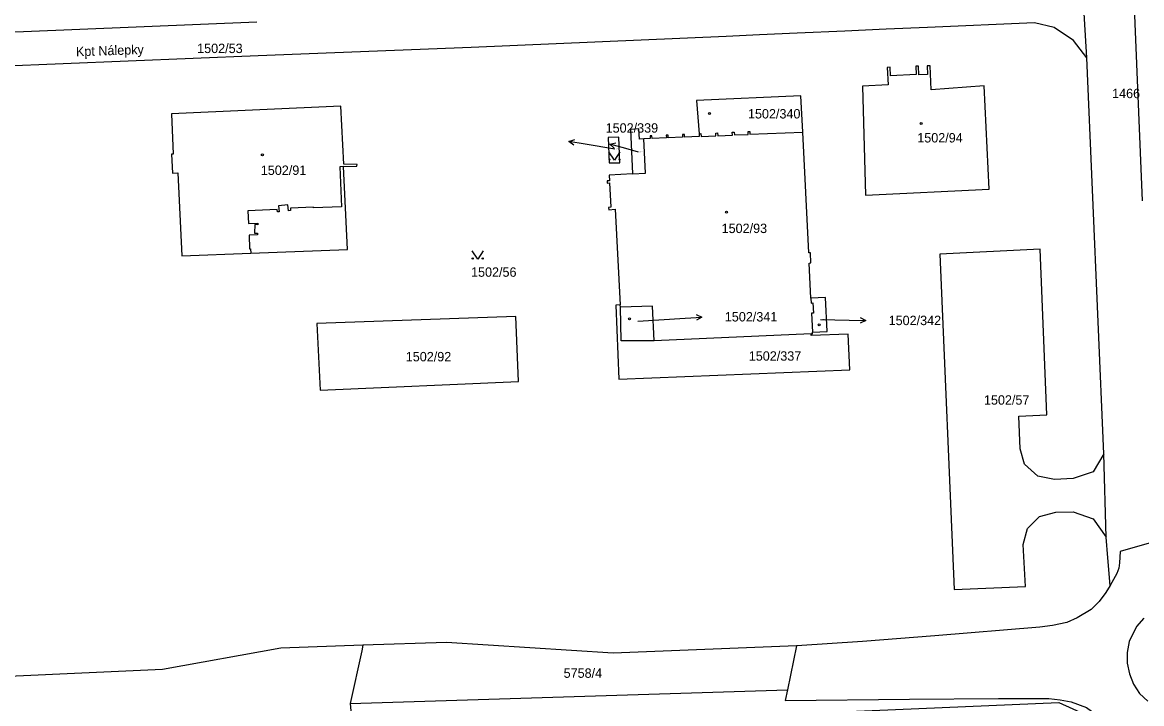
# Model space of a CAD drawing. Extents: x -737240 to -735272, y -1119606 to -1117878.
# Drawn here: x -736566.6 to -736364.4, y -1118855.7 to -1118732.8 of the extents above; entities that cross this region are included whole.
import ezdxf

# ---------------------------------------------------------------- set-up
doc = ezdxf.new("R2010")
doc.units = 0
for name, color, linetype in [('Level 1', 7, 'Continuous'), ('Level 15', 7, 'Continuous'), ('Level 16', 7, 'Continuous'), ('Level 18', 7, 'Continuous'), ('Level 19', 7, 'Continuous'), ('Level 25', 7, 'Continuous'), ('Level 4', 7, 'Continuous')]:
    doc.layers.add(name, color=color, linetype=linetype)

msp = doc.modelspace()

# ---------------------------------------------------------------- linework, layer by layer
at = {"layer": 'Level 1'}
for p, q in [((-736371.2, -1118810.67), (-736374.31, -1118739.15)), ((-736458.55, -1118784.15), (-736458.57, -1118783.76)), ((-736424.1, -1118789.02), (-736452.43, -1118790.27)), ((-736370.8, -1118825.72), (-736371.2, -1118810.67)), ((-736426.72, -1118845.33), (-736428.37, -1118853.26)), ((-736507.35, -1118855.73), (-736428.37, -1118853.26)), ((-736507.35, -1118855.73), (-736506.92, -1118860.92))]:
    msp.add_line(p, q, dxfattribs=at)
for points in [[(-736366.94, -1118699.23), (-736365.97, -1118724.19), (-736364.3, -1118764.99)], [(-736374.31, -1118739.15), (-736375.23, -1118723.02), (-736376, -1118724.68), (-736377.32, -1118726.32), (-736378.9, -1118727.52), (-736379.79, -1118728.01), (-736380.87, -1118728.2), (-736382.04, -1118728.21), (-736383.15, -1118727.75), (-736384.09, -1118726.92), (-736384.29, -1118721.54)], [(-736524.24, -1118732.72), (-736566.38, -1118734.5), (-736594.1, -1118735.1), (-736593.92, -1118737.57), (-736620.34, -1118738.69), (-736633.66, -1118736.95), (-736646.73, -1118732.37)], [(-736374.31, -1118739.15), (-736376.7, -1118736.05), (-736380.17, -1118733.71), (-736383.73, -1118732.83), (-736403.06, -1118733.69), (-736410.52, -1118734.02), (-736417.99, -1118734.35), (-736426.61, -1118734.74), (-736433.41, -1118735.04), (-736439.44, -1118735.3), (-736485.53, -1118737.29), (-736523.99, -1118738.79), (-736571.04, -1118740.76), (-736594.36, -1118743.59), (-736608.82, -1118744.26), (-736613.51, -1118744.6), (-736618.51, -1118746.94), (-736620.05, -1118751.14), (-736620.13, -1118756.26), (-736617.71, -1118758.19)], [(-736410.35, -1118740.89), (-736410.18, -1118744.03), (-736414.82, -1118744.29), (-736414.25, -1118763.97), (-736391.93, -1118762.9), (-736392.83, -1118744.23), (-736402.42, -1118744.95), (-736402.6, -1118740.6), (-736403.14, -1118740.62), (-736403.08, -1118742.16), (-736404.65, -1118742.21), (-736404.7, -1118740.67), (-736405.21, -1118740.69), (-736405.14, -1118742.19), (-736409.75, -1118742.4), (-736409.83, -1118740.87), (-736410.35, -1118740.89)], [(-736425.6, -1118752.56), (-736425.94, -1118746.05), (-736444.81, -1118746.88), (-736444.35, -1118752.87)], [(-736508.55, -1118758.81), (-736506.14, -1118758.7), (-736506.1, -1118758.4), (-736508.51, -1118758.39), (-736509.04, -1118747.91), (-736539.66, -1118749.27), (-736539.35, -1118756.57), (-736539.62, -1118756.58), (-736539.49, -1118759.98), (-736538.51, -1118759.93), (-736537.8, -1118774.94), (-736525.33, -1118774.45)], [(-736454.31, -1118753.8), (-736455.13, -1118753.83), (-736455.21, -1118752.01), (-736456.74, -1118752.08), (-736456.39, -1118760.13)], [(-736444.35, -1118752.87), (-736444.33, -1118753.37), (-736446.98, -1118753.48), (-736447, -1118752.98), (-736447.35, -1118753), (-736447.33, -1118753.5), (-736449.91, -1118753.61), (-736449.93, -1118753.11), (-736450.26, -1118753.12), (-736450.24, -1118753.62), (-736452.84, -1118753.74), (-736452.86, -1118753.23), (-736453.19, -1118753.25), (-736453.17, -1118753.75), (-736454.31, -1118753.8)], [(-736444.35, -1118752.87), (-736444, -1118752.85), (-736443.98, -1118753.35), (-736441.31, -1118753.24), (-736441.34, -1118752.74), (-736440.99, -1118752.72), (-736440.97, -1118753.22), (-736438.32, -1118753.11), (-736438.34, -1118752.61), (-736437.99, -1118752.59), (-736437.96, -1118753.09), (-736435.47, -1118752.99), (-736435.49, -1118752.48), (-736435.17, -1118752.47), (-736435.15, -1118752.97), (-736425.6, -1118752.56)], [(-736424.14, -1118782.53), (-736424.45, -1118776.22), (-736424.13, -1118776.2), (-736424.22, -1118774.37), (-736424.54, -1118774.39), (-736425.6, -1118752.56)], [(-736459.73, -1118758.13), (-736459.13, -1118758.11), (-736458.64, -1118758.1), (-736458.85, -1118753.48), (-736460.76, -1118753.56), (-736460.6, -1118758.15), (-736459.73, -1118758.13)], [(-736456.39, -1118760.13), (-736453.99, -1118760.01), (-736454.31, -1118753.8)], [(-736525.33, -1118774.45), (-736507.87, -1118773.77), (-736508.55, -1118758.81)], [(-736456.39, -1118760.13), (-736460.59, -1118760.35), (-736460.54, -1118761.35), (-736460.94, -1118761.37), (-736460.92, -1118761.77), (-736460.52, -1118761.75), (-736460.29, -1118766.15), (-736460.69, -1118766.18), (-736460.67, -1118766.58), (-736459.47, -1118766.51), (-736458.57, -1118783.76)], [(-736371.2, -1118810.67), (-736373.16, -1118813.91), (-736376.76, -1118815.13), (-736380.12, -1118815.31), (-736383.17, -1118814.7), (-736385.56, -1118812.49), (-736386.36, -1118809.74), (-736386.59, -1118803.84), (-736381.51, -1118803.61), (-736382.73, -1118773.7), (-736400.86, -1118774.58), (-736398.25, -1118835.13), (-736385.4, -1118834.62), (-736385.77, -1118827), (-736385.03, -1118824.1), (-736382.83, -1118821.97), (-736379.88, -1118821.16), (-736376.74, -1118821.1), (-736373.17, -1118822.4), (-736370.8, -1118825.72)], [(-736423.84, -1118788.7), (-736421.22, -1118788.59), (-736421.5, -1118782.42), (-736424.14, -1118782.53)], [(-736424.14, -1118782.53), (-736424.1, -1118783.44), (-736423.78, -1118783.42), (-736423.7, -1118785.25), (-736424.01, -1118785.27), (-736423.84, -1118788.7)], [(-736458.57, -1118783.76), (-736459.4, -1118783.8), (-736458.81, -1118797.18), (-736417.09, -1118795.48), (-736417.39, -1118789.07), (-736424.12, -1118789.28), (-736424.1, -1118789.02)], [(-736452.43, -1118790.27), (-736452.73, -1118784), (-736458.55, -1118784.15)], [(-736452.43, -1118790.27), (-736458.42, -1118790.28), (-736458.55, -1118784.15)], [(-736512.8, -1118799.14), (-736476.97, -1118797.59), (-736477.47, -1118785.88), (-736513.39, -1118787.12), (-736512.8, -1118799.14)], [(-736424.1, -1118789.02), (-736423.83, -1118789.01), (-736423.84, -1118788.7)], [(-736370.1, -1118834.4), (-736370.5, -1118829.41), (-736370.8, -1118825.72)], [(-736361.77, -1118826.39), (-736368.29, -1118828.31), (-736368.41, -1118830.33), (-736368.52, -1118831.3), (-736368.86, -1118832.23), (-736370.1, -1118834.4)], [(-736370.1, -1118834.4), (-736370.84, -1118835.71), (-736372.06, -1118837.33), (-736373.5, -1118838.72), (-736376.06, -1118840.27), (-736377.91, -1118841.08), (-736380.52, -1118841.65), (-736382.8, -1118841.95), (-736401.74, -1118843.48), (-736414.82, -1118844.51), (-736426.71, -1118845.29), (-736426.72, -1118845.33)], [(-736505.05, -1118845.2), (-736519.9, -1118845.7), (-736541.27, -1118849.56), (-736546.57, -1118849.84), (-736608.77, -1118852.66)], [(-736505.05, -1118845.2), (-736505.27, -1118846.22), (-736507.35, -1118855.73)], [(-736426.72, -1118845.33), (-736459.88, -1118846.66), (-736489.99, -1118844.69), (-736505.05, -1118845.2)], [(-736428.37, -1118853.26), (-736428.76, -1118855.15), (-736406.31, -1118854.93), (-736390.28, -1118854.83), (-736381.14, -1118854.83), (-736379.11, -1118855.04), (-736377.1, -1118855.44), (-736374.33, -1118856.44), (-736371.88, -1118858.26), (-736371.48, -1118858.67)], [(-736501.58, -1118860.78), (-736379.33, -1118855.55), (-736372.4, -1118858.66)]]:
    msp.add_lwpolyline(points, dxfattribs=at)
at = {"layer": 'Level 16'}
for points in [[(-736466.946, -1118754.912), (-736467.846, -1118754.249), (-736466.776, -1118753.927)], [(-736459.57, -1118755.68), (-736464.89, -1118754.76), (-736467.846, -1118754.249)], [(-736459.66, -1118755.491), (-736460.485, -1118754.736), (-736459.386, -1118754.53)], [(-736455.28, -1118756.22), (-736457.6, -1118755.56), (-736460.485, -1118754.736)], [(-736444.866, -1118785.523), (-736443.836, -1118785.958), (-736444.802, -1118786.521)], [(-736455.43, -1118786.7), (-736446.83, -1118786.15), (-736443.836, -1118785.958)], [(-736422.42, -1118786.4), (-736417.24, -1118786.5), (-736414.24, -1118786.555)], [(-736415.231, -1118786.036), (-736414.24, -1118786.555), (-736415.249, -1118787.036)]]:
    msp.add_lwpolyline(points, dxfattribs=at)
at = {"layer": 'Level 25'}
for points in [[(-736458.63, -1118756.12), (-736459.63, -1118757.62), (-736460.63, -1118756.12)], [(-736483.33, -1118774), (-736484.33, -1118775.5), (-736485.33, -1118774)]]:
    msp.add_lwpolyline(points, dxfattribs=at)
for centre in [(-736460.53, -1118757.52), (-736458.73, -1118757.52), (-736485.23, -1118775.4), (-736483.43, -1118775.4)]:
    msp.add_circle(centre, 0.1, dxfattribs=at)
for centre in [(-736442.47, -1118749.2), (-736404.2, -1118751.01), (-736523.23, -1118756.68), (-736439.39, -1118767.01), (-736456.89, -1118786.26), (-736422.63, -1118787.37)]:
    msp.add_ellipse(centre, major_axis=(0.18, 0), ratio=0.9848078, dxfattribs=at)
at = {"layer": 'Level 4'}
for points in [[(-736508.55, -1118758.81), (-736509.24, -1118758.84), (-736508.93, -1118766.04), (-736514, -1118766.26), (-736514.01, -1118766.11), (-736518.17, -1118766.28), (-736518.16, -1118766.72), (-736518.49, -1118766.76), (-736518.61, -1118765.69), (-736520.32, -1118765.88), (-736520.2, -1118766.95), (-736520.52, -1118766.98), (-736520.57, -1118766.54), (-736525.84, -1118766.78), (-736525.74, -1118769.07), (-736524.04, -1118768.99), (-736524.05, -1118769.29), (-736524.6, -1118769.28), (-736524.64, -1118770.82), (-736524.09, -1118770.83), (-736524.1, -1118771.13), (-736525.64, -1118771.2), (-736525.53, -1118773.65), (-736525.36, -1118773.64), (-736525.33, -1118774.45)], [(-736364.02, -1118840.31), (-736365.33, -1118841.82), (-736366.63, -1118844.52), (-736367, -1118846.5), (-736366.99, -1118848.45), (-736366.59, -1118850.39), (-736365.87, -1118852.24), (-736364.79, -1118853.92), (-736363.3, -1118855.27)]]:
    msp.add_lwpolyline(points, dxfattribs=at)

# ---------------------------------------------------------------- texts
at = {"layer": 'Level 15'}
msp.add_text('Kpt Nálepky', height=1.7, rotation=1.95102, dxfattribs=at).set_placement((-736556.873, -1118738.906))
at = {"layer": 'Level 16'}
for s, p in [('1466', (-736369.73, -1118746.45)), ('1502/339', (-736461.22, -1118752.68)), ('1502/341', (-736439.69, -1118786.76)), ('1502/342', (-736410.1, -1118787.42))]:
    msp.add_text(s, height=1.7, dxfattribs=at).set_placement(p)
at = {"layer": 'Level 18'}
for s, height, p in [('1502/53', 1.7, (-736535.01, -1118738.31)), ('1502/398', 0.1, (-736459.57, -1118755.68)), ('1502/339', 0.1, (-736455.08, -1118756.22)), ('1502/56', 1.7, (-736485.535, -1118778.69)), ('1502/92', 1.7, (-736497.325, -1118793.96)), ('1502/337', 1.7, (-736435.36, -1118793.84)), ('1502/57', 1.7, (-736392.885, -1118801.78)), ('5758/4', 1.7, (-736468.81, -1118851.08))]:
    msp.add_text(s, height=height, dxfattribs=at).set_placement(p)
at = {"layer": 'Level 19'}
for s, height, p in [('1502/340', 1.7, (-736435.51, -1118750.12)), ('1502/94', 1.7, (-736404.93, -1118754.45)), ('1502/91', 1.7, (-736523.51, -1118760.31)), ('1502/93', 1.7, (-736440.27, -1118770.8)), ('1502/341', 0.1, (-736455.205, -1118786.7)), ('1502/342', 0.1, (-736422.195, -1118786.4))]:
    msp.add_text(s, height=height, dxfattribs=at).set_placement(p)

doc.saveas('drawing.dxf')
